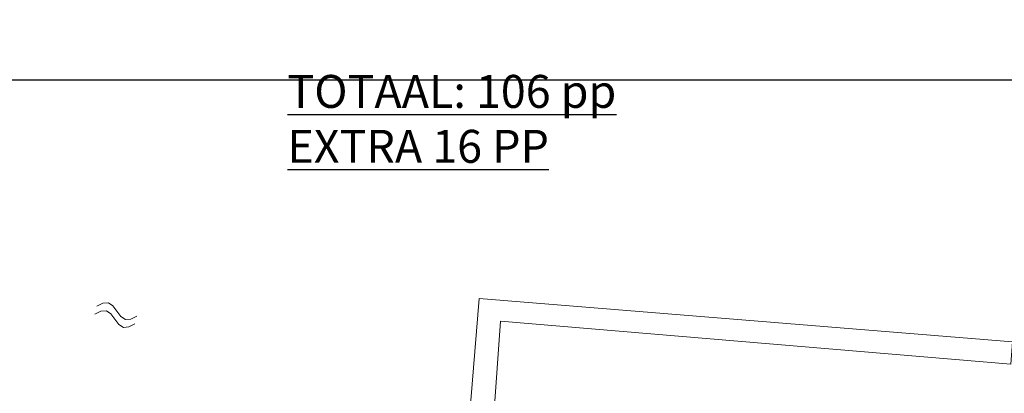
# Model space of a CAD drawing. Extents: x -1000932 to 2054797, y 285738 to 764020.
# Tile 513 of 656: x 283262 to 343121, y 630166 to 652846. Entities that reach past the tile are written whole.
import ezdxf

# ---------------------------------------------------------------- set-up
doc = ezdxf.new("R2010")
doc.units = 0
doc.header["$MEASUREMENT"] = 0
doc.layers.add('04H', color=6, linetype='CONTINUOUS', plot=False)
doc.layers.add('Q10', color=7, linetype='CONTINUOUS', lineweight=0)
doc.layers.add('S05', color=7, linetype='CONTINUOUS', lineweight=0)
doc.styles.get("Standard").update_dxf_attribs({"font": 'romans.shx'})

# ---------------------------------------------------------------- blocks, each defined once
blk = doc.blocks.new('S05')
at = {"layer": 'S05', "color": 7, "linetype": 'Continuous', "lineweight": 0}
for p, q in [((0.0378, 0.0587), (0.068, 0.0713)), ((0.068, 0.0713), (0.1006, 0.0621)), ((0.1006, 0.0621), (0.133, 0.0375)), ((0.008400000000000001, 0.0305), (0.0378, 0.0587)), ((0.011, -0.0191), (0.0406, 0.0089)), ((0.0406, 0.0089), (0.07100000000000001, 0.0213)), ((0.07100000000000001, 0.0213), (0.1024, 0.0125)), ((0.1024, 0.0125), (0.1358, -0.0121)), ((0.133, 0.0375), (0.1656, 0.0129)), ((0.1656, 0.0129), (0.1972, 0.0037)), ((0.1972, 0.0037), (0.2284, 0.0163)), ((0.2284, 0.0163), (0.258, 0.0445)), ((0.1358, -0.0121), (0.1682, -0.0369)), ((0.1682, -0.0369), (0.1998, -0.0461)), ((0.1998, -0.0461), (0.231, -0.0333)), ((0.231, -0.0333), (0.2606, -0.0051))]:
    blk.add_line(p, q, dxfattribs=at)

msp = doc.modelspace()

# ---------------------------------------------------------------- linework, layer by layer
at = {"layer": '04H', "linetype": 'Continuous'}
msp.add_lwpolyline([(225607.2778555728, 649191.0911185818), (374107.2778555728, 649191.0911185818), (374107.2778555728, 439191.0911185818), (225607.2778555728, 439191.0911185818)], close=True, dxfattribs=at)
at = {"layer": 'Q10', "flags": 128}
msp.add_lwpolyline([(309910.1441324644, 620310.9210656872), (311205.1441323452, 635922.9210656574), (343626.1441324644, 633295.9210656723), (343514.1441323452, 631935.9210656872), (312501.1441324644, 634550.9210656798), (311502.1441323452, 620553.92106565), (348280.1441324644, 617304.9210656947), (348134.1441323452, 615950.9210656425)], dxfattribs=at)

# ---------------------------------------------------------------- block references
at = {"layer": 'S05', "xscale": 10000, "yscale": 10000, "zscale": 10000, "rotation": 163.1416012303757}
msp.add_blockref('S05', (290430.1441324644, 634642.9210656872), dxfattribs=at)

# ---------------------------------------------------------------- texts
at = {"layer": '04H', "linetype": 'Continuous', "insert": (299535.6284382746, 666163.863773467), "char_height": 2000, "attachment_point": 1}
msp.add_mtext_dynamic_manual_height_columns('{\\fArial|b0|i0|c0|p34;\\LHUIDIGE SITUATIE MET VOORGENOMEN ONTWIKKELINGEN\\P\\lNB: 46\\PKerk: 30\\PDH: 30\\P\\P\\LTOTAAL: 106 pp\\PEXTRA 16 PP}', width=108559.7506484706, gutter_width=25, heights=[0], dxfattribs=at)

doc.saveas('drawing.dxf')
